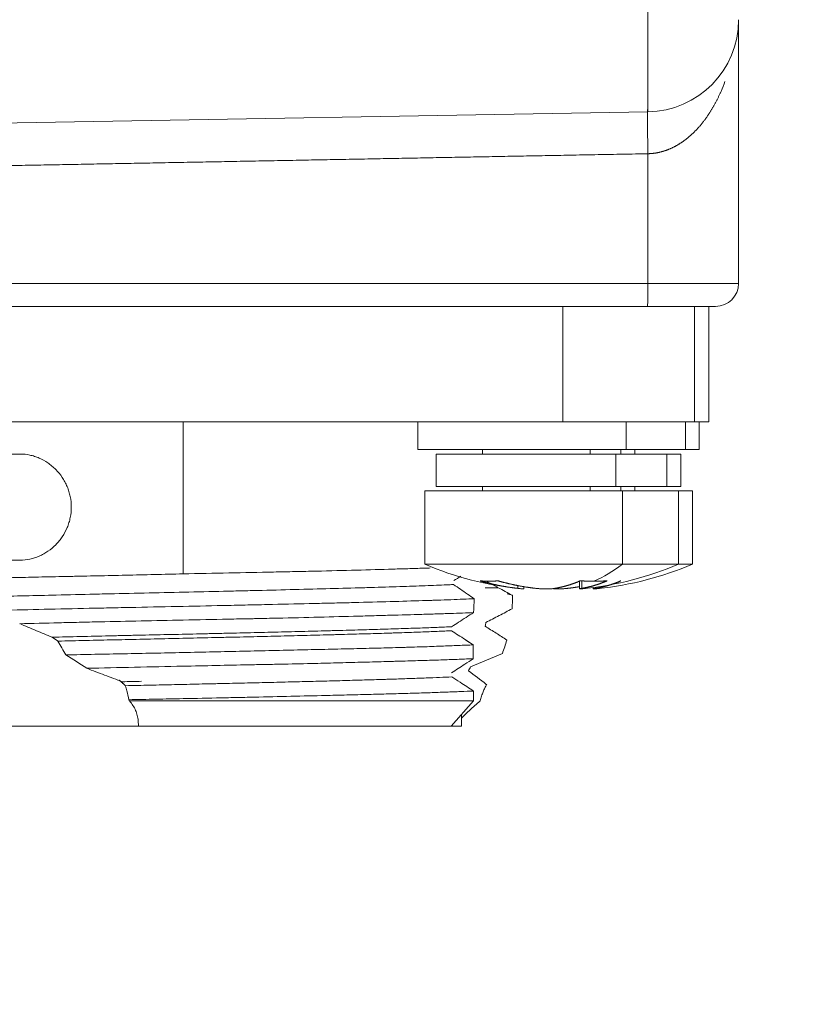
# Model space of a CAD drawing. Header units: millimetres. Extents: x 5437 to 18441, y -4466 to 3128.
# Tile 428 of 497: x 13796 to 13813, y 762 to 784. Entities that reach past the tile are written whole.
import ezdxf

# ---------------------------------------------------------------- set-up
doc = ezdxf.new("R2010")
doc.units = ezdxf.units.MM
doc.layers.add('1', color=7, linetype='Continuous', true_color=0xffffff)
doc.dimstyles.get("Standard").update_dxf_attribs({"dimtxt": 0.18, "dimasz": 0.18, "dimexe": 0.18, "dimexo": 0.0625, "dimgap": 0.09, "dimtad": 0, "dimtih": 1, "dimtoh": 1, "dimdec": 4, "dimzin": 0, "dimdsep": 46, "dimtxsty": 'Standard', "dimcen": 0.09, "dimadec": 0, "dimazin": 0, "dimtfac": 1, "dimtdec": 4, "dimtofl": 0, "dimtmove": 0, "dimatfit": 3, "dimfxl": 1, "dimtolj": 1, "dimtzin": 0, "dimarcsym": 0})

# ---------------------------------------------------------------- blocks, each defined once
blk = doc.blocks.new('*D2')
at = {"color": 0, "lineweight": -2, "transparency": 16777216}
for p, q in [((13342.585, 254.075), (13342.585, 1268.862)), ((13822.085, 1032.127), (13822.085, 1268.862))]:
    blk.add_line(p, q, dxfattribs=at)
at = {"color": 0, "lineweight": 0, "transparency": 16777216}
for p, q in [((13422.585, 1268.682), (13482.245, 1268.682)), ((13742.085, 1268.682), (13682.425, 1268.682))]:
    blk.add_line(p, q, dxfattribs=at)
at = {"color": 0, "lineweight": 20, "transparency": 16777216}
for points in [[(13422.585, 1282.015), (13422.585, 1255.349), (13342.585, 1268.682)], [(13742.085, 1282.015), (13742.085, 1255.349), (13822.085, 1268.682)]]:
    blk.add_solid(points, dxfattribs=at)
at = {"layer": 'Defpoints', "color": 0, "lineweight": 20, "transparency": 16777216}
for p in [(13822.085, 1268.682), (13822.085, 1032.064), (13342.585, 254.013)]:
    blk.add_point(p, dxfattribs=at)
at = {"color": 0, "lineweight": 20, "transparency": 16777216, "insert": (13582.335, 1268.682), "char_height": 80, "attachment_point": 5}
blk.add_mtext('\\A1;480', dxfattribs=at)
blk = doc.blocks.new('*D3')
at = {"color": 0, "lineweight": -2, "transparency": 16777216}
for p, q in [((13674.147, 1169.564), (14135.36, 1169.564)), ((13833.147, -580.436), (14135.36, -580.436))]:
    blk.add_line(p, q, dxfattribs=at)
at = {"color": 0, "lineweight": 0, "transparency": 16777216}
for p, q in [((14135.18, 1089.564), (14135.18, 421.321)), ((14135.18, -500.436), (14135.18, 167.808))]:
    blk.add_line(p, q, dxfattribs=at)
at = {"color": 0, "lineweight": 20, "transparency": 16777216}
for points in [[(14121.847, 1089.564), (14148.514, 1089.564), (14135.18, 1169.564)], [(14121.847, -500.436), (14148.514, -500.436), (14135.18, -580.436)]]:
    blk.add_solid(points, dxfattribs=at)
at = {"layer": 'Defpoints', "color": 0, "lineweight": 20, "transparency": 16777216}
for p in [(13674.085, 1169.564), (13833.085, -580.436), (14135.18, -580.436)]:
    blk.add_point(p, dxfattribs=at)
at = {"color": 0, "lineweight": 20, "transparency": 16777216, "insert": (14135.18, 294.564), "char_height": 80, "attachment_point": 5, "rotation": 270}
blk.add_mtext('\\A1;1750', dxfattribs=at)

msp = doc.modelspace()

# ---------------------------------------------------------------- linework, layer by layer
at = {"layer": '1', "color": 0, "lineweight": 20}
for p, q in [((13809.61967, 781.53004), (13809.61967, 819.56434)), ((13811.58476, 783.52966), (13811.58476, 777.81434)), ((13788.11573, 781.15468), (13809.61967, 781.53004)), ((13809.61967, 777.81434), (13809.61967, 780.62478)), ((13788.61967, 777.81434), (13809.61967, 777.81434)), ((13809.61967, 777.81434), (13811.58476, 777.81434)), ((13806.71378, 777.31434), (13788.61094, 777.31434)), ((13807.77921, 777.31434), (13806.71378, 777.31434)), ((13807.77921, 774.81434), (13807.77921, 777.31434)), ((13809.61094, 777.31434), (13808.34127, 777.31434)), ((13811.08476, 777.31434), (13809.61094, 777.31434)), ((13810.62765, 777.31434), (13810.62765, 774.81434)), ((13810.93831, 774.81434), (13810.93831, 777.31434)), ((13789.98192, 774.81434), (13807.77921, 774.81434)), ((13799.5477, 771.51646), (13799.5477, 774.81434)), ((13804.63336, 774.81434), (13804.63336, 774.21434)), ((13807.99864, 774.81434), (13807.77921, 774.81434)), ((13810.62765, 774.81434), (13807.99864, 774.81434)), ((13809.15129, 774.81434), (13809.15129, 774.21434)), ((13810.43336, 774.21434), (13810.43336, 774.81434)), ((13810.62765, 774.81434), (13810.93831, 774.81434)), ((13810.73354, 774.21434), (13810.73354, 774.81434)), ((13794.62838, 774.11434), (13796.02003, 774.11434)), ((13804.63336, 774.21434), (13809.15129, 774.21434)), ((13805.03336, 774.11434), (13808.92813, 774.11434)), ((13805.03336, 774.11434), (13805.03336, 773.41434)), ((13806.03336, 774.21434), (13806.03336, 774.11434)), ((13808.37022, 774.11434), (13808.37022, 774.21434)), ((13808.92813, 774.11434), (13808.92813, 773.41434)), ((13810.03336, 774.11434), (13808.92813, 774.11434)), ((13809.03336, 774.11434), (13809.03336, 774.21434)), ((13810.43336, 774.21434), (13809.15129, 774.21434)), ((13809.33354, 774.11434), (13809.33354, 774.21434)), ((13810.03331, 774.11434), (13810.33354, 774.11434)), ((13810.03336, 773.41434), (13810.03336, 774.11434)), ((13810.33354, 773.41434), (13810.33354, 774.11434)), ((13810.43332, 774.21434), (13810.73354, 774.21434)), ((13804.78336, 773.31434), (13809.06761, 773.31434)), ((13804.78336, 773.31434), (13804.78336, 771.72714)), ((13805.03336, 773.41434), (13808.92813, 773.41434)), ((13806.03336, 773.41434), (13806.03336, 773.31434)), ((13808.37022, 773.41434), (13808.37022, 773.31434)), ((13810.03336, 773.41434), (13808.92813, 773.41434)), ((13809.03336, 773.31434), (13809.03336, 773.41434)), ((13809.06761, 773.31434), (13809.06761, 771.72714)), ((13810.28336, 773.31434), (13809.06761, 773.31434)), ((13809.33354, 773.31434), (13809.33354, 773.41434)), ((13810.03331, 773.41434), (13810.33354, 773.41434)), ((13810.28334, 773.31434), (13810.58354, 773.31434)), ((13810.28336, 771.72714), (13810.28336, 773.31434)), ((13810.58354, 771.72714), (13810.58354, 773.31434)), ((13796.02003, 771.81434), (13795.10306, 771.81434)), ((13805.25113, 771.72714), (13804.78336, 771.72714)), ((13805.25113, 771.72714), (13809.06761, 771.72714)), ((13810.28336, 771.72714), (13809.06761, 771.72714)), ((13810.28337, 771.72714), (13810.58354, 771.72714)), ((13808.13544, 771.35962), (13808.13544, 771.19291)), ((13808.18647, 771.36531), (13808.18647, 771.20337)), ((13806.09263, 771.21826), (13806.37526, 771.21826)), ((13806.79866, 771.20337), (13806.79866, 771.26485)), ((13806.93128, 771.19291), (13806.93128, 771.24227)), ((13808.43562, 771.22273), (13808.43562, 771.19291)), ((13808.48665, 771.22956), (13808.48665, 771.20337)), ((13799.5477, 768.76434), (13798.38957, 768.76434)), ((13805.84107, 768.76434), (13799.5477, 768.76434)), ((13805.84107, 768.76434), (13805.35701, 768.21434)), ((13798.57667, 768.33744), (13798.58675, 768.21434)), ((13805.58476, 768.21434), (13805.58476, 768.47314)), ((13793.62643, 768.21434), (13798.62702, 768.21434)), ((13798.58675, 768.21434), (13799.5142, 768.21434)), ((13799.5142, 768.21434), (13805.35701, 768.21434)), ((13805.35702, 768.21434), (13805.58476, 768.21434))]:
    msp.add_line(p, q, dxfattribs=at)
for centre, radius, start, end in [((13809.58476, 783.52973), 2, 271, 0), ((13811.08476, 777.81434), 0.5, 270, 0), ((13807.53336, 778.16434), 7, 246.867604, 264.373331), ((13807.53336, 778.16434), 7, 275.853202, 293.132396), ((13807.83354, 778.16434), 7, 275.853202, 293.132396)]:
    msp.add_arc(centre, radius, start, end, dxfattribs=at)
for centre, major_axis, ratio, start_param, end_param in [((13809.61094, 777.81434), (0, 0.5), 0.01745241, 3.14159265, 4.71238898), ((13807.53336, 778.16434), (0, -7), 0.55790747, 0.23616351, 0.40373648)]:
    msp.add_ellipse(centre, major_axis=major_axis, ratio=ratio, start_param=start_param, end_param=end_param, dxfattribs=at)
for points, degree in [([(13811.28969, 782.19055), (13811.26279, 782.11925), (13811.2342, 782.04795), (13811.20401, 781.97665)], 3), ([(13809.61967, 780.62478), (13805.30273, 780.54399), (13800.98579, 780.46341), (13796.66884, 780.38304), (13792.35189, 780.30287), (13788.03494, 780.2229)], 5), ([(13807.77921, 777.31434), (13807.82308, 777.31434), (13807.86697, 777.31434), (13807.91088, 777.31434), (13807.95478, 777.31434), (13807.99864, 777.31434)], 5), ([(13807.99864, 777.31434), (13808.06763, 777.31434), (13808.13652, 777.31434), (13808.20518, 777.31434), (13808.27342, 777.31434), (13808.34127, 777.31434)], 5), ([(13805.41804, 771.37483), (13805.46676, 771.40527), (13805.51554, 771.43571), (13805.56438, 771.46614)], 3), ([(13805.98265, 771.36654), (13806.14357, 771.31996), (13806.30588, 771.28028), (13806.46963, 771.24754), (13806.63387, 771.22192), (13806.79866, 771.20337)], 5), ([(13805.98265, 771.36654), (13806.02014, 771.36338), (13806.05804, 771.36101), (13806.09635, 771.35943), (13806.13505, 771.35864), (13806.17413, 771.35864)], 5), ([(13806.17413, 771.35864), (13806.21321, 771.35864), (13806.25267, 771.35943), (13806.29249, 771.36101), (13806.33266, 771.36338), (13806.37318, 771.36654)], 5), ([(13806.37318, 771.36654), (13806.53411, 771.31996), (13806.69641, 771.28028), (13806.86017, 771.24754), (13807.0244, 771.22192), (13807.18919, 771.20337)], 5), ([(13807.60553, 771.20337), (13807.71631, 771.22192), (13807.82672, 771.24754), (13807.93681, 771.28028), (13808.04592, 771.31996), (13808.1541, 771.36654)], 5), ([(13808.1541, 771.36654), (13808.21316, 771.36338), (13808.272, 771.36101), (13808.33063, 771.35943), (13808.389, 771.35864), (13808.44711, 771.35864)], 5), ([(13808.18647, 771.20337), (13808.29725, 771.22192), (13808.40766, 771.24754), (13808.51774, 771.28028), (13808.62685, 771.31996), (13808.73503, 771.36654)], 5), ([(13808.44711, 771.35864), (13808.50523, 771.35864), (13808.56309, 771.35943), (13808.6207, 771.36101), (13808.67801, 771.36338), (13808.73503, 771.36654)], 5), ([(13809.03521, 771.36654), (13808.92703, 771.31996), (13808.81792, 771.28028), (13808.70784, 771.24754), (13808.59743, 771.22192), (13808.48665, 771.20337)], 5), ([(13806.6835, 771.05091), (13806.58122, 771.10733), (13806.47844, 771.16313), (13806.37522, 771.21823)], 3), ([(13807.87753, 771.20337), (13807.92935, 771.2092), (13807.98112, 771.21574), (13808.03283, 771.22297), (13808.08448, 771.2309), (13808.13607, 771.23953)], 5), ([(13807.97802, 771.2167), (13807.96357, 771.21379), (13807.94912, 771.211), (13807.93466, 771.20834), (13807.92019, 771.2058), (13807.90572, 771.20337)], 5), ([(13805.84359, 770.67991), (13805.84705, 770.7797), (13805.85154, 770.87934), (13805.85701, 770.97868)], 3), ([(13806.68364, 771.05091), (13806.68619, 770.95458), (13806.68439, 770.85826), (13806.67826, 770.76208)], 3), ([(13806.09567, 770.38118), (13806.10124, 770.40949), (13806.10638, 770.43782), (13806.11108, 770.46618)], 3), ([(13805.6583, 770.09424), (13805.56058, 770.15782), (13805.46341, 770.22142), (13805.36681, 770.28503)], 3), ([(13796.8396, 770.05922), (13796.7974, 770.08744), (13796.75536, 770.1157), (13796.7135, 770.14401)], 3), ([(13797.01111, 769.76034), (13796.95182, 769.86096), (13796.89448, 769.96083), (13796.83942, 770.05977)], 3), ([(13805.65923, 770.09363), (13805.74762, 770.03612), (13805.83601, 769.97861)], 2), ([(13806.56156, 770.08235), (13806.53432, 769.98561), (13806.50257, 769.88934), (13806.46634, 769.79375)], 3), ([(13805.83693, 769.67934), (13805.83648, 769.77881), (13805.83603, 769.87828), (13805.83557, 769.97774)], 3), ([(13797.01267, 769.75972), (13797.16137, 769.66283), (13797.31156, 769.56661), (13797.46294, 769.47126)], 3), ([(13805.77804, 769.50078), (13806.0091, 769.59465), (13806.23879, 769.69253), (13806.46634, 769.79375)], 3), ([(13797.46295, 769.47054), (13797.80669, 769.47767), (13798.49793, 769.49299), (13799.1965, 769.50851), (13799.54768, 769.5161)], 3), ([(13805.732, 769.41587), (13805.74782, 769.44408), (13805.76319, 769.47237), (13805.77811, 769.50073)], 3), ([(13806.11692, 769.12302), (13805.99015, 769.2212), (13805.86201, 769.31887), (13805.73233, 769.41594)], 3), ([(13798.23203, 769.17944), (13798.37151, 769.18278), (13798.51091, 769.18606), (13798.65024, 769.18929)], 3), ([(13805.84107, 768.76434), (13805.84075, 768.8356), (13805.84043, 768.90687), (13805.8401, 768.97814)], 3), ([(13806.11692, 769.12301), (13806.12023, 769.12046), (13806.12354, 769.11789), (13806.12686, 769.11533)], 3), ([(13799.5477, 768.81321), (13799.35187, 768.80928), (13798.96046, 768.8015), (13798.56954, 768.79353), (13798.37421, 768.7894)], 3), ([(13798.37423, 768.78879), (13798.37944, 768.78072), (13798.38456, 768.77257), (13798.38957, 768.76434)], 3)]:
    msp.add_open_spline(points, degree=degree, dxfattribs=at)
for points, knots in [([(13811.204, 781.97665), (13811.1998, 781.96706), (13811.19141, 781.94797), (13811.17857, 781.91957), (13811.16561, 781.89148), (13811.15249, 781.86373), (13811.13925, 781.83631), (13811.12586, 781.80921), (13811.11235, 781.78244), (13811.09871, 781.75601), (13811.08494, 781.7299), (13811.07105, 781.70412), (13811.05705, 781.67866), (13811.04292, 781.65354), (13811.02869, 781.62875), (13811.01434, 781.60428), (13810.99988, 781.58014), (13810.98533, 781.55633), (13810.97067, 781.53285), (13810.95591, 781.5097), (13810.94105, 781.48688), (13810.9261, 781.46439), (13810.91107, 781.44222), (13810.89594, 781.42039), (13810.88073, 781.39888), (13810.86544, 781.3777), (13810.85007, 781.35685), (13810.83463, 781.33633), (13810.8191, 781.31614), (13810.80353, 781.29627), (13810.793, 781.2832), (13810.78777, 781.2767)], [0, 0, 0, 0, 0.03896148, 0.07759592, 0.11590396, 0.1538863, 0.19154362, 0.22887664, 0.2658861, 0.30257274, 0.33893734, 0.37498069, 0.41070361, 0.44610694, 0.48119152, 0.51595826, 0.55040804, 0.58454182, 0.61836053, 0.65186519, 0.68505678, 0.71793637, 0.75050502, 0.78276383, 0.81471395, 0.84635654, 0.87769281, 0.90872399, 0.93945137, 0.96987625, 1, 1, 1, 1]), ([(13810.78776, 781.27668), (13810.78265, 781.27042), (13810.77249, 781.25795), (13810.75705, 781.23949), (13810.74154, 781.22131), (13810.72597, 781.20343), (13810.71032, 781.18583), (13810.69461, 781.16853), (13810.67883, 781.15153), (13810.66298, 781.13481), (13810.64709, 781.11838), (13810.63637, 781.1076), (13810.63103, 781.10224)], [0, 0, 0, 0, 0.10400565, 0.20710764, 0.30931081, 0.41062013, 0.51104068, 0.61057769, 0.70923654, 0.80702274, 0.90394195, 1, 1, 1, 1]), ([(13810.63101, 781.10221), (13810.62562, 781.09686), (13810.61488, 781.08619), (13810.59858, 781.07044), (13810.58222, 781.05496), (13810.56578, 781.03975), (13810.54928, 781.02481), (13810.53271, 781.01015), (13810.51607, 780.99576), (13810.49937, 780.98165), (13810.4826, 780.9678), (13810.46578, 780.95424), (13810.44889, 780.94094), (13810.43195, 780.92792), (13810.41495, 780.91517), (13810.3979, 780.9027), (13810.3808, 780.8905), (13810.36364, 780.87857), (13810.34644, 780.86692), (13810.32919, 780.85554), (13810.31189, 780.84444), (13810.29455, 780.8336), (13810.27717, 780.82304), (13810.25975, 780.81276), (13810.24229, 780.80275), (13810.2248, 780.79301), (13810.20727, 780.78355), (13810.1897, 780.77436), (13810.17211, 780.76544), (13810.15448, 780.7568), (13810.13683, 780.74843), (13810.11914, 780.74033), (13810.10144, 780.73251), (13810.08371, 780.72496), (13810.06595, 780.71768), (13810.04818, 780.71068), (13810.03039, 780.70395), (13810.01258, 780.6975), (13809.99476, 780.69132), (13809.97692, 780.68541), (13809.95907, 780.67978), (13809.94121, 780.67442), (13809.92334, 780.66933), (13809.90547, 780.66452), (13809.88759, 780.65998), (13809.8697, 780.65572), (13809.85181, 780.65172), (13809.83392, 780.64801), (13809.81603, 780.64456), (13809.79814, 780.64139), (13809.78025, 780.63849), (13809.76237, 780.63587), (13809.7445, 780.63352), (13809.72663, 780.63145), (13809.70877, 780.62964), (13809.69093, 780.62812), (13809.67309, 780.62686), (13809.65527, 780.62588), (13809.63747, 780.62516), (13809.6256, 780.62491), (13809.61967, 780.62478)], [0, 0, 0, 0, 0.0208418, 0.0415228, 0.06204433, 0.08240773, 0.10261439, 0.12266574, 0.14256322, 0.16230832, 0.18190256, 0.2013475, 0.22064474, 0.23979589, 0.25880263, 0.27766666, 0.29638973, 0.31497362, 0.33342015, 0.35173119, 0.36990864, 0.38795446, 0.40587064, 0.42365921, 0.44132226, 0.4588619, 0.47628031, 0.4935797, 0.51076234, 0.52783053, 0.54478662, 0.56163302, 0.57837218, 0.59500659, 0.6115388, 0.6279714, 0.64430702, 0.66054835, 0.67669813, 0.69275912, 0.70873417, 0.72462614, 0.74043795, 0.75617255, 0.77183296, 0.78742222, 0.80294343, 0.8183997, 0.83379423, 0.8491302, 0.86441087, 0.87963952, 0.89481947, 0.90995405, 0.92504666, 0.94010068, 0.95511957, 0.97010676, 0.98506574, 1, 1, 1, 1]), ([(13796.02003, 774.11434), (13796.09021, 774.11434), (13796.15967, 774.10686), (13796.2628, 774.08503), (13796.297, 774.07596), (13796.36503, 774.05421), (13796.39897, 774.04144), (13796.49809, 773.99846), (13796.56124, 773.96344), (13796.63642, 773.91179), (13796.65127, 773.90107), (13796.68058, 773.87881), (13796.69506, 773.86726), (13796.73776, 773.83148), (13796.76497, 773.80638), (13796.84285, 773.72743), (13796.88984, 773.66995), (13796.94205, 773.59183), (13796.95218, 773.57586), (13796.97169, 773.54338), (13796.99969, 773.49411), (13797.04009, 773.40928), (13797.06574, 773.33855), (13797.08243, 773.28441), (13797.08756, 773.26618), (13797.09696, 773.22934), (13797.10122, 773.21071), (13797.12023, 773.11693), (13797.12788, 773.04106), (13797.12788, 772.96434)], [0, 0, 0, 0, 0.125, 0.125, 0.1875, 0.1875, 0.25, 0.25, 0.375, 0.375, 0.40625, 0.40625, 0.4375, 0.4375, 0.5, 0.5, 0.625, 0.625, 0.65625, 0.65625, 0.6875, 0.75, 0.8125, 0.8125, 0.84375, 0.84375, 0.875, 0.875, 1, 1, 1, 1]), ([(13797.12788, 772.96434), (13797.12788, 772.88764), (13797.12024, 772.8123), (13797.09788, 772.70125), (13797.08861, 772.66455), (13797.07191, 772.61001), (13797.06586, 772.59187), (13797.05293, 772.55606), (13797.04605, 772.5384), (13797.00968, 772.45125), (13796.97423, 772.38521), (13796.92224, 772.30716), (13796.91146, 772.29178), (13796.88911, 772.26147), (13796.87755, 772.24657), (13796.8421, 772.20301), (13796.81729, 772.17537), (13796.73953, 772.09644), (13796.68325, 772.04915), (13796.59216, 771.98642), (13796.56111, 771.96719), (13796.49787, 771.93208), (13796.43343, 771.90027), (13796.36666, 771.87505), (13796.29872, 771.8532), (13796.26402, 771.84394), (13796.15996, 771.82181), (13796.09019, 771.81434), (13796.02003, 771.81434)], [0, 0, 0, 0, 0.125, 0.125, 0.1875, 0.1875, 0.21875, 0.21875, 0.25, 0.25, 0.375, 0.375, 0.40625, 0.40625, 0.4375, 0.4375, 0.5, 0.5, 0.625, 0.625, 0.6875, 0.6875, 0.75, 0.8125, 0.8125, 0.875, 0.875, 1, 1, 1, 1]), ([(13799.5477, 771.51646), (13799.88426, 771.52385), (13800.21566, 771.53091), (13800.86858, 771.54444), (13801.19009, 771.55091), (13801.66485, 771.56059), (13801.82184, 771.56381), (13802.01647, 771.56791), (13802.05534, 771.56873), (13802.13264, 771.57038), (13802.24802, 771.57286), (13802.36169, 771.57537), (13802.73689, 771.58383), (13803.02516, 771.59106), (13803.57834, 771.60579), (13803.84327, 771.61326), (13804.15933, 771.62244), (13804.22185, 771.62427), (13804.34449, 771.62789), (13804.40471, 771.62968), (13804.58206, 771.63501), (13804.69592, 771.63848), (13804.8391, 771.64295), (13804.87231, 771.64399), (13804.90511, 771.64503)], [0, 0, 0, 0, 0.16251246, 0.16251246, 0.32502492, 0.32502492, 0.40628115, 0.40628115, 0.42659521, 0.42659521, 0.44690927, 0.48753739, 0.48753739, 0.65004985, 0.65004985, 0.81256231, 0.81256231, 0.85319043, 0.85319043, 0.89381854, 0.89381854, 0.97507477, 0.97507477, 1, 1, 1, 1]), ([(13794.83857, 771.41124), (13795.01182, 771.4157), (13795.18866, 771.42011), (13795.54931, 771.42878), (13795.91691, 771.4373), (13796.29827, 771.44557), (13796.68656, 771.45383), (13796.88418, 771.45795), (13797.13566, 771.46321), (13797.18623, 771.46427), (13797.2874, 771.46639), (13797.4393, 771.46959), (13797.59167, 771.47283), (13797.89703, 771.47944), (13798.30582, 771.48857), (13798.71785, 771.49793), (13799.13153, 771.50724), (13799.33919, 771.51188), (13799.5477, 771.51646)], [0, 0, 0, 0, 0.125, 0.125, 0.25, 0.375, 0.375, 0.5, 0.5, 0.53125, 0.53125, 0.5625, 0.625, 0.625, 0.75, 0.875, 0.875, 1, 1, 1, 1]), ([(13806.37522, 771.21823), (13806.35725, 771.22782), (13806.33856, 771.23789), (13806.30017, 771.25872), (13806.28047, 771.26948), (13806.24025, 771.29155), (13806.21971, 771.30288), (13806.1781, 771.32593), (13806.1571, 771.33761), (13806.13594, 771.34944)], [0, 0, 0, 0, 0.25, 0.25, 0.5, 0.5, 0.75, 0.75, 1, 1, 1, 1]), ([(13805.41056, 771.28697), (13805.37846, 771.28536), (13805.34536, 771.28374), (13805.1748, 771.27564), (13805.02245, 771.26914), (13804.68977, 771.25617), (13804.50882, 771.24968), (13804.12157, 771.2367), (13803.91455, 771.23019), (13803.58721, 771.22045), (13803.47523, 771.21721), (13803.13116, 771.20749), (13802.89053, 771.201), (13802.39259, 771.18804), (13802.13436, 771.18155), (13801.60497, 771.16858), (13801.33283, 771.16207), (13800.91807, 771.15231), (13800.77863, 771.14907), (13800.35723, 771.13934), (13800.07176, 771.13285), (13799.49845, 771.11991), (13799.20954, 771.11343), (13798.63355, 771.10047), (13798.3454, 771.09396), (13797.91805, 771.08418), (13797.77631, 771.08093), (13797.35363, 771.07119), (13797.07484, 771.06471), (13796.57351, 771.05282), (13796.34847, 771.04739), (13795.90695, 771.03647), (13795.69, 771.03096), (13795.47982, 771.02544)], [0, 0, 0, 0, 0.01854888, 0.01854888, 0.09300433, 0.09300433, 0.16745739, 0.16745739, 0.2419153, 0.2419153, 0.27903915, 0.27903915, 0.35349394, 0.35349394, 0.42794604, 0.42794604, 0.50240281, 0.50240281, 0.53952636, 0.53952636, 0.6139808, 0.6139808, 0.68843219, 0.68843219, 0.76288793, 0.76288793, 0.80001123, 0.80001123, 0.87446545, 0.87446545, 0.93690084, 0.93690084, 1, 1, 1, 1]), ([(13805.85702, 770.97869), (13805.80733, 771.01266), (13805.75781, 771.04662), (13805.65845, 771.11499), (13805.6086, 771.14941), (13805.50927, 771.21823), (13805.4598, 771.25262), (13805.41053, 771.28699)], [0, 0, 0, 0, 0.33016061, 0.33016061, 0.66506217, 0.66506217, 1, 1, 1, 1]), ([(13806.93128, 771.19251), (13806.93127, 771.19228), (13806.93083, 771.1921), (13806.929, 771.19184), (13806.92758, 771.19178), (13806.92194, 771.19178), (13806.91634, 771.19203), (13806.9051, 771.19279), (13806.90088, 771.19311), (13806.89167, 771.19386), (13806.88166, 771.19473), (13806.87007, 771.19583), (13806.85768, 771.19705), (13806.85105, 771.19772), (13806.83019, 771.19989), (13806.81505, 771.20153), (13806.79866, 771.20337)], [0, 0, 0, 0, 0.09556108, 0.09556108, 0.1960543, 0.1960543, 0.39704072, 0.39704072, 0.49753393, 0.49753393, 0.59802715, 0.69852036, 0.69852036, 0.79901357, 0.79901357, 1, 1, 1, 1]), ([(13807.18919, 771.20337), (13807.20558, 771.20153), (13807.2228, 771.1999), (13807.2498, 771.19775), (13807.259, 771.19708), (13807.27781, 771.19586), (13807.28744, 771.19529), (13807.31634, 771.19381), (13807.33579, 771.19306), (13807.36521, 771.19229), (13807.37511, 771.1921), (13807.39481, 771.19184), (13807.40454, 771.19178), (13807.43338, 771.19178), (13807.45213, 771.19203), (13807.47954, 771.19279), (13807.48853, 771.19311), (13807.50588, 771.19386), (13807.52268, 771.19473), (13807.53843, 771.19583), (13807.55365, 771.19705), (13807.56102, 771.19772), (13807.58201, 771.19989), (13807.59451, 771.20153), (13807.60553, 771.20337)], [0, 0, 0, 0, 0.125, 0.125, 0.1875, 0.1875, 0.25, 0.25, 0.375, 0.375, 0.4375, 0.4375, 0.5, 0.5, 0.625, 0.625, 0.6875, 0.6875, 0.75, 0.8125, 0.8125, 0.875, 0.875, 1, 1, 1, 1]), ([(13807.87753, 771.20337), (13807.86114, 771.20153), (13807.84393, 771.1999), (13807.81692, 771.19775), (13807.80772, 771.19708), (13807.78891, 771.19586), (13807.77928, 771.19529), (13807.75038, 771.19381), (13807.73094, 771.19306), (13807.70151, 771.19229), (13807.69162, 771.1921), (13807.67191, 771.19184), (13807.66218, 771.19178), (13807.63335, 771.19178), (13807.61459, 771.19203), (13807.5899, 771.19271), (13807.58355, 771.19292), (13807.57734, 771.19316)], [0, 0, 0, 0, 0.18687214, 0.18687214, 0.2803082, 0.2803082, 0.37374427, 0.37374427, 0.56061641, 0.56061641, 0.65405247, 0.65405247, 0.74748854, 0.74748854, 0.93436068, 0.93436068, 1, 1, 1, 1]), ([(13808.18647, 771.20337), (13808.17545, 771.20153), (13808.1662, 771.1999), (13808.15491, 771.19775), (13808.15158, 771.19708), (13808.14579, 771.19586), (13808.14334, 771.19529), (13808.1375, 771.19381), (13808.13552, 771.19306), (13808.1354, 771.19229), (13808.13585, 771.1921), (13808.13772, 771.19184), (13808.13914, 771.19178), (13808.14478, 771.19178), (13808.15038, 771.19203), (13808.16162, 771.19279), (13808.16584, 771.19311), (13808.17505, 771.19386), (13808.18506, 771.19473), (13808.19665, 771.19583), (13808.20904, 771.19705), (13808.21568, 771.19772), (13808.23653, 771.19989), (13808.25167, 771.20153), (13808.26807, 771.20337)], [0, 0, 0, 0, 0.125, 0.125, 0.1875, 0.1875, 0.25, 0.25, 0.375, 0.375, 0.4375, 0.4375, 0.5, 0.5, 0.625, 0.625, 0.6875, 0.6875, 0.75, 0.8125, 0.8125, 0.875, 0.875, 1, 1, 1, 1]), ([(13808.48665, 771.20337), (13808.47563, 771.20153), (13808.46639, 771.1999), (13808.45509, 771.19775), (13808.45176, 771.19708), (13808.44597, 771.19586), (13808.44352, 771.19529), (13808.43768, 771.19381), (13808.4357, 771.19306), (13808.43558, 771.19229), (13808.43603, 771.1921), (13808.4379, 771.19184), (13808.43932, 771.19178), (13808.44496, 771.19178), (13808.45056, 771.19203), (13808.46181, 771.19279), (13808.46603, 771.19311), (13808.47523, 771.19386), (13808.48524, 771.19473), (13808.49683, 771.19583), (13808.50923, 771.19705), (13808.51586, 771.19772), (13808.53671, 771.19989), (13808.55185, 771.20153), (13808.56825, 771.20337)], [0, 0, 0, 0, 0.125, 0.125, 0.1875, 0.1875, 0.25, 0.25, 0.375, 0.375, 0.4375, 0.4375, 0.5, 0.5, 0.625, 0.625, 0.6875, 0.6875, 0.75, 0.8125, 0.8125, 0.875, 0.875, 1, 1, 1, 1]), ([(13805.85701, 770.9787), (13805.70663, 770.97167), (13805.53809, 770.96462), (13805.25849, 770.95418), (13805.16081, 770.95072), (13805.03305, 770.94641), (13805.00721, 770.94555), (13804.95497, 770.94383), (13804.92857, 770.94298), (13804.84876, 770.94041), (13804.79466, 770.9387), (13804.51974, 770.93022), (13804.28574, 770.92355), (13803.79025, 770.90984), (13803.52876, 770.90282), (13803.18426, 770.89406), (13803.11447, 770.89231), (13802.9731, 770.88881), (13802.90181, 770.88706), (13802.6866, 770.88187), (13802.54112, 770.87844), (13802.09884, 770.86827), (13801.7962, 770.86161), (13801.3306, 770.85145), (13801.17345, 770.84803), (13800.93476, 770.8428), (13800.85471, 770.84105), (13800.69359, 770.83753), (13800.61245, 770.83577), (13800.20629, 770.82694), (13799.87846, 770.81994), (13799.54773, 770.81302)], [0, 0, 0, 0, 0.125, 0.125, 0.1875, 0.1875, 0.203125, 0.203125, 0.21875, 0.21875, 0.25, 0.25, 0.375, 0.375, 0.5, 0.5, 0.53125, 0.53125, 0.5625, 0.5625, 0.625, 0.625, 0.75, 0.75, 0.8125, 0.8125, 0.84375, 0.84375, 0.875, 0.875, 1, 1, 1, 1]), ([(13806.56986, 771.08113), (13806.6107, 771.07613), (13806.64066, 771.07118), (13806.67987, 771.06111), (13806.68794, 771.05598), (13806.68364, 771.05083)], [0, 0, 0, 0, 0.48701566, 0.48701566, 1, 1, 1, 1]), ([(13799.54773, 770.81302), (13799.20644, 770.80588), (13798.86623, 770.79891), (13798.35754, 770.78841), (13798.18824, 770.7849), (13797.93471, 770.77954), (13797.8502, 770.77774), (13797.68231, 770.77413), (13797.59882, 770.77232), (13797.18357, 770.76329), (13796.85843, 770.75609), (13796.22206, 770.7419), (13795.91082, 770.73492), (13795.60679, 770.72789)], [0, 0, 0, 0, 0.25, 0.25, 0.375, 0.375, 0.4375, 0.4375, 0.5, 0.5, 0.75, 0.75, 1, 1, 1, 1]), ([(13799.54768, 770.51678), (13799.87717, 770.5233), (13800.20319, 770.52951), (13800.68707, 770.53885), (13800.8475, 770.54197), (13801.04695, 770.54596), (13801.08681, 770.54676), (13801.16619, 770.54838), (13801.28484, 770.55081), (13801.40221, 770.55328), (13801.79067, 770.56166), (13802.09254, 770.56891), (13802.67883, 770.58372), (13802.96325, 770.59125), (13803.27309, 770.59957), (13803.30738, 770.60049), (13803.37567, 770.60233), (13803.40968, 770.60325), (13803.51092, 770.60598), (13803.71057, 770.61139), (13803.90184, 770.61661), (13804.27344, 770.62681), (13804.5066, 770.63327), (13804.83448, 770.64273), (13804.94012, 770.64585), (13805.09298, 770.65055), (13805.143, 770.65212), (13805.21661, 770.65449), (13805.24091, 770.65528), (13805.2889, 770.65687), (13805.31261, 770.65766), (13805.52344, 770.66485), (13805.69266, 770.6714), (13805.8436, 770.6787)], [0, 0, 0, 0, 0.125, 0.125, 0.1875, 0.1875, 0.203125, 0.203125, 0.21875, 0.25, 0.25, 0.375, 0.375, 0.5, 0.5, 0.515625, 0.515625, 0.53125, 0.53125, 0.5625, 0.625, 0.625, 0.75, 0.75, 0.8125, 0.8125, 0.84375, 0.84375, 0.859375, 0.859375, 0.875, 0.875, 1, 1, 1, 1]), ([(13805.36819, 770.37259), (13805.41716, 770.40428), (13805.46622, 770.43596), (13805.56994, 770.50287), (13805.62464, 770.53809), (13805.7342, 770.60855), (13805.78907, 770.64377), (13805.84403, 770.679)], [0, 0, 0, 0, 0.31025865, 0.31025865, 0.65512378, 0.65512378, 1, 1, 1, 1]), ([(13806.11158, 770.46589), (13806.20774, 770.51425), (13806.30307, 770.56311), (13806.49215, 770.66175), (13806.58591, 770.71153), (13806.6789, 770.76173)], [0, 0, 0, 0, 0.49992343, 0.49992343, 1, 1, 1, 1]), ([(13796.00981, 770.43769), (13796.28779, 770.44382), (13796.57141, 770.4505), (13797.00521, 770.46077), (13797.1512, 770.46424), (13797.37231, 770.46946), (13797.44644, 770.4712), (13797.59503, 770.47468), (13797.66941, 770.47641), (13798.04176, 770.48501), (13798.34102, 770.49171), (13798.94228, 770.50459), (13799.24428, 770.51078), (13799.54768, 770.51678)], [0, 0, 0, 0, 0.25, 0.25, 0.375, 0.375, 0.4375, 0.4375, 0.5, 0.5, 0.75, 0.75, 1, 1, 1, 1]), ([(13796.71345, 770.14412), (13796.59678, 770.19211), (13796.47981, 770.24065), (13796.24535, 770.3388), (13796.12784, 770.3884), (13796.01012, 770.43848)], [0, 0, 0, 0, 0.49991136, 0.49991136, 1, 1, 1, 1]), ([(13805.36819, 770.37259), (13805.27075, 770.36776), (13805.16483, 770.36299), (13804.93677, 770.35349), (13804.81463, 770.34877), (13804.65199, 770.34286), (13804.61896, 770.34168), (13804.55191, 770.33932), (13804.51784, 770.33813), (13804.41446, 770.33459), (13804.34397, 770.33224), (13804.12792, 770.32521), (13803.82767, 770.31589), (13803.50368, 770.30655), (13803.16774, 770.29714), (13802.99379, 770.2924), (13802.76859, 770.28639), (13802.72316, 770.28518), (13802.63151, 770.28276), (13802.58545, 770.28155), (13802.44666, 770.27792), (13802.35327, 770.2755), (13802.07057, 770.26821), (13801.87869, 770.26333), (13801.48808, 770.25349), (13801.28934, 770.24858), (13800.88511, 770.23893), (13800.67962, 770.23417), (13800.41849, 770.22824), (13800.36604, 770.22706), (13800.26125, 770.2247), (13800.10403, 770.22119), (13799.94667, 770.21771), (13799.6318, 770.21078), (13799.21152, 770.20162), (13798.79038, 770.19246), (13798.47419, 770.1855), (13798.36874, 770.18317), (13798.21047, 770.17964), (13798.15771, 770.17846), (13798.05214, 770.17609), (13797.99943, 770.1749), (13797.73674, 770.16895), (13797.52886, 770.16414), (13797.11773, 770.15435), (13796.91447, 770.14937), (13796.71363, 770.14427)], [0, 0, 0, 0, 0.0625, 0.0625, 0.125, 0.125, 0.140625, 0.140625, 0.15625, 0.15625, 0.1875, 0.1875, 0.25, 0.3125, 0.3125, 0.375, 0.375, 0.390625, 0.390625, 0.40625, 0.40625, 0.4375, 0.4375, 0.5, 0.5, 0.5625, 0.5625, 0.625, 0.625, 0.640625, 0.640625, 0.65625, 0.6875, 0.6875, 0.75, 0.8125, 0.8125, 0.84375, 0.84375, 0.859375, 0.859375, 0.875, 0.875, 0.9375, 0.9375, 1, 1, 1, 1]), ([(13805.36704, 770.2849), (13805.27086, 770.28009), (13805.16657, 770.27532), (13804.94263, 770.26585), (13804.70333, 770.25644), (13804.43406, 770.24705), (13804.25634, 770.24116), (13804.22029, 770.23998), (13804.14744, 770.23762), (13804.0371, 770.23409), (13803.92352, 770.23058), (13803.69214, 770.22356), (13803.37234, 770.21424), (13803.03004, 770.20488), (13802.80888, 770.19899), (13802.76428, 770.19782), (13802.67436, 770.19545), (13802.62902, 770.19427), (13802.49255, 770.19072), (13802.40073, 770.18836), (13802.12279, 770.18129), (13801.93419, 770.17659), (13801.55034, 770.16717), (13801.35506, 770.16248), (13800.95796, 770.15311), (13800.75614, 770.14843), (13800.49973, 770.14255), (13800.44821, 770.14137), (13800.34488, 770.13902), (13800.18986, 770.13549), (13800.03471, 770.13199), (13799.72427, 770.125), (13799.30992, 770.11573), (13798.89474, 770.10645), (13798.58305, 770.09946), (13798.4791, 770.09712), (13798.2711, 770.09243), (13798.16699, 770.09007), (13797.85485, 770.08296), (13797.64888, 770.07822), (13797.24126, 770.0687), (13797.03959, 770.06392), (13796.84017, 770.05909)], [0, 0, 0, 0, 0.0625, 0.0625, 0.125, 0.1875, 0.1875, 0.203125, 0.203125, 0.21875, 0.25, 0.25, 0.3125, 0.375, 0.375, 0.390625, 0.390625, 0.40625, 0.40625, 0.4375, 0.4375, 0.5, 0.5, 0.5625, 0.5625, 0.625, 0.625, 0.640625, 0.640625, 0.65625, 0.6875, 0.6875, 0.75, 0.8125, 0.8125, 0.84375, 0.84375, 0.875, 0.875, 0.9375, 0.9375, 1, 1, 1, 1]), ([(13806.56265, 770.08283), (13806.48574, 770.13307), (13806.40832, 770.18309), (13806.25239, 770.28263), (13806.17388, 770.33215), (13806.0948, 770.38141)], [0, 0, 0, 0, 0.4999648, 0.4999648, 1, 1, 1, 1]), ([(13802.10308, 769.87), (13801.89906, 769.86545), (13801.69275, 769.86069), (13801.27569, 769.85094), (13800.8542, 769.84099), (13800.42392, 769.83108), (13799.9892, 769.82131), (13799.76962, 769.8165), (13799.54773, 769.81179)], [0, 0, 0, 0, 0.25, 0.25, 0.5, 0.75, 0.75, 1, 1, 1, 1]), ([(13805.83556, 769.9789), (13805.73492, 769.97444), (13805.62661, 769.96975), (13805.39518, 769.96018), (13805.14892, 769.95042), (13804.8733, 769.94069), (13804.65545, 769.9335), (13804.54373, 769.92993), (13804.42777, 769.9264), (13804.34952, 769.92406), (13804.30987, 769.92289), (13804.10981, 769.9171), (13803.94449, 769.91262), (13803.60366, 769.90391), (13803.25263, 769.89544), (13802.88141, 769.88717), (13802.49998, 769.87876), (13802.30417, 769.87449), (13802.10308, 769.87)], [0, 0, 0, 0, 0.125, 0.125, 0.25, 0.375, 0.375, 0.4375, 0.46875, 0.46875, 0.5, 0.5, 0.625, 0.625, 0.75, 0.875, 0.875, 1, 1, 1, 1]), ([(13799.54773, 769.81179), (13799.3326, 769.80721), (13799.11846, 769.8028), (13798.69211, 769.79421), (13798.26768, 769.78587), (13797.84707, 769.77775), (13797.42839, 769.76954), (13797.22002, 769.76538), (13797.01265, 769.76103)], [0, 0, 0, 0, 0.25, 0.25, 0.5, 0.75, 0.75, 1, 1, 1, 1]), ([(13802.32643, 769.57478), (13802.51488, 769.57914), (13802.88248, 769.58813), (13803.40658, 769.60186), (13803.73781, 769.61093), (13803.93904, 769.61652), (13803.97904, 769.61764), (13804.05817, 769.61986), (13804.17562, 769.62317), (13804.2894, 769.62642), (13804.51214, 769.63285), (13804.79626, 769.64123), (13805.18442, 769.65347), (13805.41769, 769.66173), (13805.58283, 769.66812), (13805.6363, 769.67028), (13805.73943, 769.6747), (13805.78911, 769.67695), (13805.83693, 769.67926)], [0, 0, 0, 0, 0.125, 0.25, 0.375, 0.375, 0.40625, 0.40625, 0.4375, 0.5, 0.5, 0.625, 0.75, 0.875, 0.875, 0.9375, 0.9375, 1, 1, 1, 1]), ([(13805.83706, 769.67934), (13805.77549, 769.63906), (13805.71392, 769.59878), (13805.55765, 769.49656), (13805.46295, 769.43461), (13805.36826, 769.37267)], [0, 0, 0, 0, 0.39401815, 0.39401815, 1, 1, 1, 1]), ([(13798.23235, 769.17918), (13798.1053, 769.2261), (13797.97764, 769.2739), (13797.7212, 769.37118), (13797.5924, 769.42066), (13797.46315, 769.47091)], [0, 0, 0, 0, 0.49984959, 0.49984959, 1, 1, 1, 1]), ([(13799.54768, 769.5161), (13799.78871, 769.52131), (13800.02756, 769.52639), (13800.501, 769.53628), (13800.7356, 769.5411), (13801.08427, 769.54825), (13801.19996, 769.55062), (13801.37269, 769.55418), (13801.43015, 769.55537), (13801.54468, 769.55775), (13801.60168, 769.55894), (13801.88533, 769.56491), (13802.10801, 769.56973), (13802.32643, 769.57478)], [0, 0, 0, 0, 0.25, 0.25, 0.5, 0.5, 0.625, 0.625, 0.6875, 0.6875, 0.75, 0.75, 1, 1, 1, 1]), ([(13798.16003, 769.21589), (13798.16172, 769.21462), (13798.16769, 769.21009), (13798.17785, 769.20221), (13798.19045, 769.19212), (13798.20289, 769.18184), (13798.21519, 769.17136), (13798.22733, 769.16069), (13798.23931, 769.14982), (13798.25113, 769.13877), (13798.26279, 769.12753), (13798.27427, 769.1161), (13798.2856, 769.10451), (13798.293, 769.09663), (13798.29671, 769.09269)], [0, 0, 0, 0, 0.03447348, 0.12209923, 0.20975425, 0.29743874, 0.38515291, 0.47289695, 0.56067108, 0.64847549, 0.73631039, 0.82417597, 0.91207244, 1, 1, 1, 1]), ([(13798.29684, 769.09273), (13798.47511, 769.09682), (13798.65322, 769.10088), (13799.00909, 769.10894), (13799.36462, 769.11697), (13799.71951, 769.12498), (13799.98542, 769.13099), (13800.07402, 769.133), (13800.20685, 769.13602), (13800.25111, 769.13702), (13800.33926, 769.13903), (13800.55897, 769.14404), (13800.94843, 769.153), (13801.45514, 769.16489), (13801.78451, 769.17286), (13802.10955, 769.18086), (13802.26991, 769.18489), (13802.428, 769.18895)], [0, 0, 0, 0, 0.125, 0.125, 0.25, 0.375, 0.375, 0.4375, 0.4375, 0.46875, 0.46875, 0.5, 0.625, 0.75, 0.875, 0.875, 1, 1, 1, 1]), ([(13802.428, 769.18895), (13802.5856, 769.193), (13802.73907, 769.19702), (13803.03808, 769.20504), (13803.32916, 769.21303), (13803.60467, 769.22101), (13803.80543, 769.22702), (13803.87137, 769.22902), (13803.9688, 769.23204), (13804.00102, 769.23304), (13804.06474, 769.23505), (13804.22233, 769.24006), (13804.49096, 769.24901), (13804.81758, 769.2609), (13805.01415, 769.26885), (13805.19983, 769.27682), (13805.28722, 769.28083), (13805.36889, 769.28486)], [0, 0, 0, 0, 0.125, 0.125, 0.25, 0.375, 0.375, 0.4375, 0.4375, 0.46875, 0.46875, 0.5, 0.625, 0.75, 0.875, 0.875, 1, 1, 1, 1]), ([(13805.36862, 769.28503), (13805.42901, 769.24574), (13805.48939, 769.20644), (13805.64658, 769.10414), (13805.74339, 769.04114), (13805.84019, 768.97814)], [0, 0, 0, 0, 0.38413768, 0.38413768, 1, 1, 1, 1]), ([(13798.29653, 769.09315), (13798.30885, 769.05546), (13798.32006, 769.01757), (13798.3473, 768.91647), (13798.36168, 768.85298), (13798.37387, 768.78922)], [0, 0, 0, 0, 0.37631584, 0.37631584, 1, 1, 1, 1]), ([(13805.8401, 768.9782), (13805.7532, 768.97441), (13805.56763, 768.96653), (13805.25461, 768.95431), (13805.02289, 768.94612), (13804.87077, 768.94102), (13804.83998, 768.94), (13804.77767, 768.93797), (13804.74612, 768.93696), (13804.65073, 768.93393), (13804.58601, 768.93192), (13804.38857, 768.92597), (13804.11655, 768.91819), (13803.68268, 768.90686), (13803.22306, 768.89564), (13802.89927, 768.88798), (13802.73289, 768.88402)], [0, 0, 0, 0, 0.125, 0.25, 0.375, 0.375, 0.40625, 0.40625, 0.4375, 0.4375, 0.5, 0.5, 0.625, 0.75, 0.875, 1, 1, 1, 1]), ([(13806.12618, 769.11506), (13806.11265, 769.09324), (13806.08639, 769.04569), (13806.06187, 768.9907), (13806.04422, 768.94667), (13806.03845, 768.93152), (13806.02719, 768.90028), (13806.02168, 768.88415), (13806.00569, 768.83466), (13805.99574, 768.80022), (13805.98656, 768.76434)], [0, 0, 0, 0, 0.25, 0.5, 0.5, 0.625, 0.625, 0.75, 0.75, 1, 1, 1, 1]), ([(13798.38957, 768.76434), (13798.41775, 768.73151), (13798.44255, 768.69791), (13798.48598, 768.62924), (13798.5046, 768.59417), (13798.52804, 768.54045), (13798.5351, 768.52235), (13798.5477, 768.48579), (13798.55323, 768.46732), (13798.56737, 768.41192), (13798.57361, 768.37478), (13798.57667, 768.33744)], [0, 0, 0, 0, 0.25, 0.25, 0.5, 0.5, 0.625, 0.625, 0.75, 0.75, 1, 1, 1, 1]), ([(13802.73289, 768.88402), (13802.48753, 768.87819), (13802.23649, 768.87213), (13801.7233, 768.85997), (13801.46115, 768.85387), (13801.12642, 768.84635), (13801.05912, 768.84485), (13800.92382, 768.84187), (13800.85591, 768.84038), (13800.65189, 768.83596), (13800.51527, 768.83304), (13800.10365, 768.82441), (13799.82688, 768.8188), (13799.5477, 768.81321)], [0, 0, 0, 0, 0.25, 0.25, 0.5, 0.5, 0.5625, 0.5625, 0.625, 0.625, 0.75, 0.75, 1, 1, 1, 1]), ([(13805.98656, 768.76434), (13805.94616, 768.73151), (13805.9064, 768.69791), (13805.82814, 768.62924), (13805.78963, 768.59417), (13805.7328, 768.54045), (13805.71402, 768.52235), (13805.67678, 768.48579), (13805.65833, 768.46732), (13805.62087, 768.4291), (13805.60186, 768.40929), (13805.5832, 768.38942)], [0, 0, 0, 0, 0.28290027, 0.28290027, 0.56580054, 0.56580054, 0.70725068, 0.70725068, 0.84870081, 0.84870081, 1, 1, 1, 1])]:
    msp.add_open_spline(points, degree=3, knots=knots, dxfattribs=at)
msp.add_rational_spline([(13809.61967, 780.62478), (13809.59962, 781.69642), (13809.61967, 781.62221)], [1, 0.682183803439, 1], degree=2, dxfattribs=at)

# ---------------------------------------------------------------- dimensions: what is measured, and where the dimension line sits
at = {"color": 0, "lineweight": 20}
dim = msp.add_linear_dim(base=(13822.0847614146, 1268.6818655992), p1=(13342.5847614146, 254.0126467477), p2=(13822.0847614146, 1032.0643367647), dimstyle='Standard', override={"dimtxt": 80, "dimasz": 80, "dimdec": 0, "dimlwd": 0}, dxfattribs=at)
dim.commit()
dim.dimension.update_dxf_attribs({"geometry": '*D2', "text_midpoint": (13582.3347614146, 1268.6818655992)})
dim = msp.add_linear_dim(base=(14135.18029, -580.43566), p1=(13674.08476, 1169.56434), p2=(13833.08476, -580.43566), angle=90, dimstyle='Standard', override={"dimtxt": 80, "dimasz": 80, "dimdec": 0, "dimlwd": 0}, dxfattribs=at)
dim.commit()
dim.dimension.update_dxf_attribs({"geometry": '*D3', "text_midpoint": (14135.18029, 294.56434), "text_rotation": 270})

doc.saveas('drawing.dxf')
